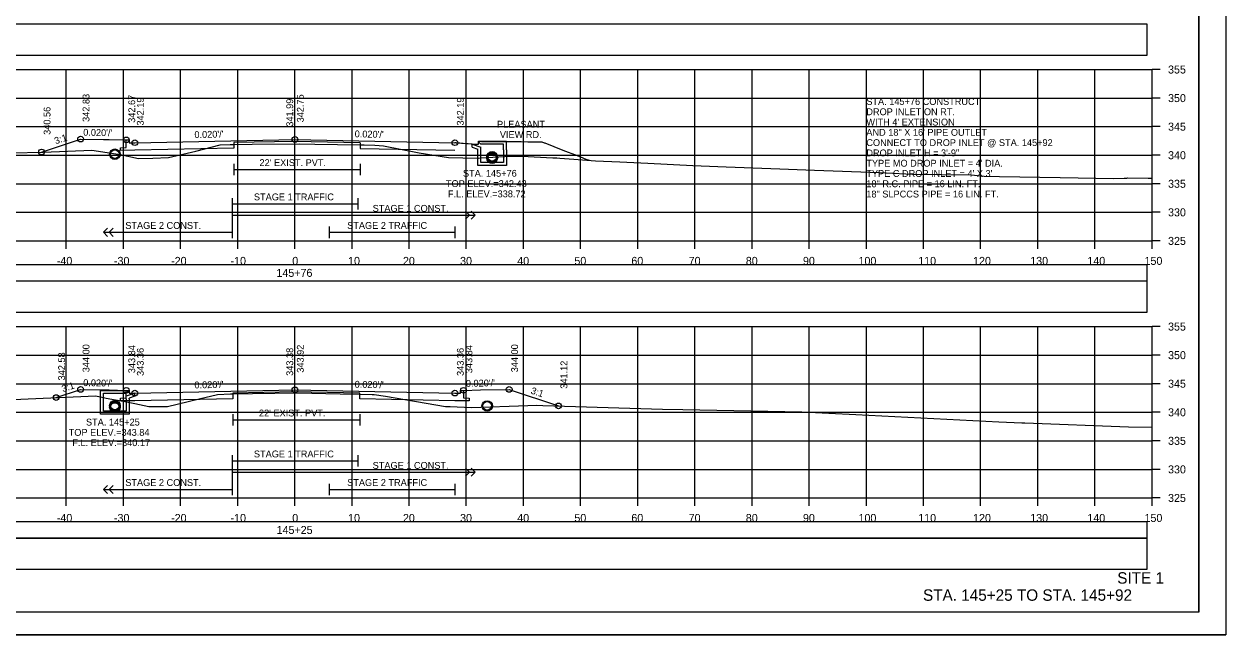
# Model space of a CAD drawing. Extents: x 1368122 to 1710785, y 373130 to 557566.
# Drawn here: x 1368974.8 to 1369185.2, y 379530.5 to 379637.4 of the extents above; entities that cross this region are included whole.
import ezdxf

# ---------------------------------------------------------------- set-up
doc = ezdxf.new("R2010")
doc.units = 0
for name, color, linetype in [('R_Alt Surface', 7, 'Continuous'), ('R_Axis', 7, 'Continuous'), ('R_Axis Annot', 7, 'Continuous'), ('R_Border', 7, 'Continuous'), ('R_Draft', 7, 'Continuous'), ('R_Drive', 7, 'Continuous'), ('R_Exist Surface', 7, 'Continuous'), ('R_Fin Surface', 7, 'Continuous'), ('R_Grid', 7, 'Continuous'), ('R_No Plot', 7, 'Continuous'), ('R_Striping', 7, 'Continuous'), ('R_Water', 7, 'Continuous'), ('R_Water Annot', 7, 'Continuous'), ('R_Xsect Elev', 7, 'Continuous'), ('R_Xsect Slope', 7, 'Continuous')]:
    doc.layers.add(name, color=color, linetype=linetype)

msp = doc.modelspace()

# ---------------------------------------------------------------- linework, layer by layer
for points in [[(1368873.07, 379631.97), (1369171.37, 379631.97), (1369171.37, 379637.39), (1368873.07, 379637.39)], [(1368873.07, 379586.97), (1369171.37, 379586.97), (1369171.37, 379592.39), (1368873.07, 379592.39)], [(1368873.07, 379541.97), (1369171.37, 379541.97), (1369171.37, 379547.39), (1368873.07, 379547.39)]]:
    msp.add_lwpolyline(points, close=True)
at = {"layer": 'R_Alt Surface'}
for points in [[(1369033.62, 379616.64), (1369022.22, 379616.87), (1369011.54, 379616.66), (1369011.54, 379615.66), (1368994.22, 379615.31), (1368991.72, 379615.26), (1368991.72, 379615.76), (1368992.72, 379615.78), (1368992.72, 379617.12)], [(1369033.62, 379616.64), (1369033.62, 379615.64), (1369050.22, 379615.31)], [(1369011.54, 379612.95), (1369011.54, 379610.95)], [(1369011.54, 379611.95), (1369033.62, 379611.95)], [(1369033.62, 379612.95), (1369033.62, 379610.95)], [(1369051.72, 379573.29), (1369051.72, 379571.95), (1369052.72, 379571.93), (1369052.72, 379571.43), (1369050.22, 379571.48), (1369033.61, 379571.81), (1369033.61, 379572.81), (1369022.22, 379573.04), (1369011.34, 379572.82), (1369011.34, 379571.82), (1368994.22, 379571.48), (1368991.72, 379571.43), (1368991.72, 379571.93), (1368992.72, 379571.95), (1368992.72, 379573.29)], [(1369011.34, 379569.12), (1369011.34, 379567.12)], [(1369011.34, 379568.12), (1369033.61, 379568.12)], [(1369033.61, 379569.12), (1369033.61, 379567.12)]]:
    msp.add_lwpolyline(points, dxfattribs=at)
for points in [[(1368873.07, 379592.44), (1369171.37, 379592.44), (1369171.37, 379595.26), (1368873.07, 379595.26)], [(1368873.07, 379547.44), (1369171.37, 379547.44), (1369171.37, 379550.26), (1368873.07, 379550.26)]]:
    msp.add_lwpolyline(points, close=True, dxfattribs=at)
at = {"layer": 'R_Axis'}
for p, q in [((1369172.22, 379599.45), (1369172.22, 379629.45)), ((1369173.62, 379629.45), (1369172.22, 379629.45)), ((1369173.62, 379624.45), (1369172.22, 379624.45)), ((1369173.62, 379619.45), (1369172.22, 379619.45)), ((1369173.62, 379614.45), (1369172.22, 379614.45)), ((1369173.62, 379609.45), (1369172.22, 379609.45)), ((1369173.62, 379604.45), (1369172.22, 379604.45)), ((1368872.22, 379599.45), (1369172.22, 379599.45)), ((1368982.22, 379598.05), (1368982.22, 379599.45)), ((1368992.22, 379598.05), (1368992.22, 379599.45)), ((1369002.22, 379598.05), (1369002.22, 379599.45)), ((1369012.22, 379598.05), (1369012.22, 379599.45)), ((1369022.22, 379598.05), (1369022.22, 379599.45)), ((1369032.22, 379598.05), (1369032.22, 379599.45)), ((1369042.22, 379598.05), (1369042.22, 379599.45)), ((1369052.22, 379598.05), (1369052.22, 379599.45)), ((1369062.22, 379598.05), (1369062.22, 379599.45)), ((1369072.22, 379598.05), (1369072.22, 379599.45)), ((1369082.22, 379598.05), (1369082.22, 379599.45)), ((1369092.22, 379598.05), (1369092.22, 379599.45)), ((1369102.22, 379598.05), (1369102.22, 379599.45)), ((1369112.22, 379598.05), (1369112.22, 379599.45)), ((1369122.22, 379598.05), (1369122.22, 379599.45)), ((1369132.22, 379598.05), (1369132.22, 379599.45)), ((1369142.22, 379598.05), (1369142.22, 379599.45)), ((1369152.22, 379598.05), (1369152.22, 379599.45)), ((1369162.22, 379598.05), (1369162.22, 379599.45)), ((1369172.22, 379598.05), (1369172.22, 379599.45)), ((1369173.62, 379599.45), (1369172.22, 379599.45)), ((1369172.22, 379554.45), (1369172.22, 379584.45)), ((1369173.62, 379584.45), (1369172.22, 379584.45)), ((1369173.62, 379579.45), (1369172.22, 379579.45)), ((1369173.62, 379574.45), (1369172.22, 379574.45)), ((1369173.62, 379569.45), (1369172.22, 379569.45)), ((1369173.62, 379564.45), (1369172.22, 379564.45)), ((1369173.62, 379559.45), (1369172.22, 379559.45)), ((1368872.22, 379554.45), (1369172.22, 379554.45)), ((1368982.22, 379553.05), (1368982.22, 379554.45)), ((1368992.22, 379553.05), (1368992.22, 379554.45)), ((1369002.22, 379553.05), (1369002.22, 379554.45)), ((1369012.22, 379553.05), (1369012.22, 379554.45)), ((1369022.22, 379553.05), (1369022.22, 379554.45)), ((1369032.22, 379553.05), (1369032.22, 379554.45)), ((1369042.22, 379553.05), (1369042.22, 379554.45)), ((1369052.22, 379553.05), (1369052.22, 379554.45)), ((1369062.22, 379553.05), (1369062.22, 379554.45)), ((1369072.22, 379553.05), (1369072.22, 379554.45)), ((1369082.22, 379553.05), (1369082.22, 379554.45)), ((1369092.22, 379553.05), (1369092.22, 379554.45)), ((1369102.22, 379553.05), (1369102.22, 379554.45)), ((1369112.22, 379553.05), (1369112.22, 379554.45)), ((1369122.22, 379553.05), (1369122.22, 379554.45)), ((1369132.22, 379553.05), (1369132.22, 379554.45)), ((1369142.22, 379553.05), (1369142.22, 379554.45)), ((1369152.22, 379553.05), (1369152.22, 379554.45)), ((1369162.22, 379553.05), (1369162.22, 379554.45)), ((1369172.22, 379553.05), (1369172.22, 379554.45)), ((1369173.62, 379554.45), (1369172.22, 379554.45))]:
    msp.add_line(p, q, dxfattribs=at)
at = {"layer": 'R_Border'}
for q in [(1369180.4, 379739.91), (1368864.22, 379534.45)]:
    msp.add_line((1369180.4, 379534.45), q, dxfattribs=at)
at = {"layer": 'R_Drive'}
msp.add_lwpolyline([(1369050.22, 379616.67), (1369050.24, 379616.67), (1369050.28, 379616.66), (1369050.36, 379616.65), (1369050.47, 379616.64), (1369050.63, 379616.63), (1369050.82, 379616.61), (1369051.06, 379616.59), (1369051.35, 379616.57), (1369051.69, 379616.55), (1369052.08, 379616.52), (1369052.09, 379616.51), (1369052.55, 379616.48), (1369053.07, 379616.44), (1369053.27, 379616.42), (1369053.81, 379616.41), (1369054.35, 379616.38), (1369054.35, 379616.55), (1369054.35, 379616.88), (1369054.51, 379616.88), (1369054.89, 379616.87), (1369055.15, 379616.87), (1369055.38, 379616.87), (1369058.18, 379616.87), (1369058.26, 379616.86), (1369058.27, 379616.86), (1369058.74, 379616.86), (1369058.91, 379616.86), (1369060.78, 379616.85), (1369061.8, 379616.83), (1369063.01, 379616.82), (1369064.8, 379616.78), (1369065, 379616.78), (1369065.42, 379616.77), (1369065.83, 379616.63), (1369065.94, 379616.59), (1369069.11, 379615.34), (1369071.59, 379614.38), (1369072.61, 379613.98), (1369072.97, 379613.84), (1369073.01, 379613.82), (1369073.14, 379613.77), (1369073.57, 379613.63), (1369073.61, 379613.61), (1369073.63, 379613.61), (1369073.76, 379613.56)], dxfattribs=at)
at = {"layer": 'R_Exist Surface'}
for points in [[(1368967.01, 379614.74), (1368978.18, 379615), (1368986.69, 379615.36), (1368991.63, 379614.56), (1368994.84, 379613.87), (1368997.34, 379613.95), (1369000.09, 379614.07), (1369004.9, 379615.14), (1369009.15, 379616.25), (1369010.91, 379616.32), (1369011.54, 379616.34), (1369014.72, 379616.36), (1369023.02, 379616.44), (1369025.72, 379616.4), (1369033.62, 379616.27), (1369034.36, 379616.25), (1369036.21, 379616.21), (1369037.71, 379616.12), (1369043.97, 379614.88), (1369049.09, 379614.06), (1369051.63, 379614.01), (1369054.37, 379613.95), (1369054.76, 379613.98), (1369059.99, 379614.3), (1369061.93, 379614.29), (1369067.33, 379613.99), (1369068.04, 379613.97), (1369068.57, 379613.92), (1369071.05, 379613.78), (1369074.82, 379613.48), (1369079.11, 379613.31), (1369083.96, 379613.07), (1369091.88, 379612.62), (1369097.7, 379612.43), (1369107.09, 379612.05), (1369113.14, 379611.85), (1369124.5, 379611.42), (1369124.51, 379611.42), (1369130.28, 379611.11), (1369140.59, 379610.99), (1369142.83, 379610.76), (1369145.53, 379610.72), (1369156.14, 379610.57), (1369165.56, 379610.4), (1369167.34, 379610.41), (1369167.83, 379610.43), (1369167.96, 379610.47), (1369171.55, 379610.43), (1369172.22, 379610.42)], [(1368967.59, 379571.44), (1368987.4, 379572.34), (1368989.2, 379571.92), (1368992.48, 379571.31), (1368994.22, 379570.96), (1368996.65, 379570.47), (1368998.01, 379570.47), (1368999.9, 379570.44), (1369005.44, 379571.78), (1369008.7, 379572.59), (1369010.98, 379572.68), (1369011.34, 379572.7), (1369014.82, 379572.74), (1369022.68, 379572.84), (1369030.16, 379572.68), (1369033.61, 379572.61), (1369035.73, 379572.58), (1369036.07, 379572.57), (1369038.1, 379572.25), (1369048.6, 379570.45), (1369049.37, 379570.45), (1369053.15, 379570.31), (1369063.01, 379570.64), (1369064.45, 379570.68), (1369065.63, 379570.66), (1369086.55, 379570), (1369090.12, 379569.94), (1369110.94, 379569.54), (1369120.36, 379569.06), (1369145.4, 379567.77), (1369149.41, 379567.61), (1369149.58, 379567.6), (1369149.96, 379567.59), (1369168.08, 379566.89), (1369172.22, 379566.83)]]:
    msp.add_lwpolyline(points, dxfattribs=at)
at = {"layer": 'R_Fin Surface'}
for points in [[(1368977.85, 379614.99), (1368979.28, 379615.47), (1368984.72, 379617.28), (1368988.72, 379617.2), (1368989.72, 379617.18), (1368992.12, 379617.13), (1368992.72, 379617.12), (1368993.12, 379617.12), (1368993.22, 379617.12), (1368993.22, 379616.72), (1368993.22, 379616.62), (1368994.02, 379616.64), (1368994.22, 379616.64), (1369016.62, 379617.09), (1369022.22, 379617.2), (1369044.62, 379616.75), (1369050.22, 379616.64)], [(1368980.45, 379572.03), (1368984.72, 379573.45), (1368989.72, 379573.35), (1368992.72, 379573.29), (1368993.22, 379573.29), (1368993.22, 379572.79), (1368994.22, 379572.81), (1369022.22, 379573.37), (1369050.22, 379572.81), (1369051.22, 379572.79), (1369051.22, 379573.29), (1369051.72, 379573.29), (1369054.72, 379573.35), (1369059.72, 379573.45), (1369068.35, 379570.57)]]:
    msp.add_lwpolyline(points, dxfattribs=at)
at = {"layer": 'R_Grid'}
for p, q in [((1368872.22, 379629.45), (1369172.22, 379629.45)), ((1368982.22, 379599.45), (1368982.22, 379629.45)), ((1368992.22, 379599.45), (1368992.22, 379629.45)), ((1369002.22, 379599.45), (1369002.22, 379629.45)), ((1369012.22, 379599.45), (1369012.22, 379629.45)), ((1369022.22, 379599.45), (1369022.22, 379629.45)), ((1369032.22, 379599.45), (1369032.22, 379629.45)), ((1369042.22, 379599.45), (1369042.22, 379629.45)), ((1369052.22, 379599.45), (1369052.22, 379629.45)), ((1369062.22, 379599.45), (1369062.22, 379629.45)), ((1369072.22, 379599.45), (1369072.22, 379629.45)), ((1369082.22, 379599.45), (1369082.22, 379629.45)), ((1369092.22, 379599.45), (1369092.22, 379629.45)), ((1369102.22, 379599.45), (1369102.22, 379629.45)), ((1369112.22, 379599.45), (1369112.22, 379629.45)), ((1369122.22, 379599.45), (1369122.22, 379629.45)), ((1369132.22, 379599.45), (1369132.22, 379629.45)), ((1369142.22, 379599.45), (1369142.22, 379629.45)), ((1369152.22, 379599.45), (1369152.22, 379629.45)), ((1369162.22, 379599.45), (1369162.22, 379629.45)), ((1369172.22, 379599.45), (1369172.22, 379629.45)), ((1368872.22, 379624.45), (1369172.22, 379624.45)), ((1368872.22, 379619.45), (1369172.22, 379619.45)), ((1368872.22, 379614.45), (1369172.22, 379614.45)), ((1368872.22, 379609.45), (1369172.22, 379609.45)), ((1368872.22, 379604.45), (1369172.22, 379604.45)), ((1368872.22, 379599.45), (1369172.22, 379599.45)), ((1368872.22, 379584.45), (1369172.22, 379584.45)), ((1368982.22, 379554.45), (1368982.22, 379584.45)), ((1368992.22, 379554.45), (1368992.22, 379584.45)), ((1369002.22, 379554.45), (1369002.22, 379584.45)), ((1369012.22, 379554.45), (1369012.22, 379584.45)), ((1369022.22, 379554.45), (1369022.22, 379584.45)), ((1369032.22, 379554.45), (1369032.22, 379584.45)), ((1369042.22, 379554.45), (1369042.22, 379584.45)), ((1369052.22, 379554.45), (1369052.22, 379584.45)), ((1369062.22, 379554.45), (1369062.22, 379584.45)), ((1369072.22, 379554.45), (1369072.22, 379584.45)), ((1369082.22, 379554.45), (1369082.22, 379584.45)), ((1369092.22, 379554.45), (1369092.22, 379584.45)), ((1369102.22, 379554.45), (1369102.22, 379584.45)), ((1369112.22, 379554.45), (1369112.22, 379584.45)), ((1369122.22, 379554.45), (1369122.22, 379584.45)), ((1369132.22, 379554.45), (1369132.22, 379584.45)), ((1369142.22, 379554.45), (1369142.22, 379584.45)), ((1369152.22, 379554.45), (1369152.22, 379584.45)), ((1369162.22, 379554.45), (1369162.22, 379584.45)), ((1369172.22, 379554.45), (1369172.22, 379584.45)), ((1368872.22, 379579.45), (1369172.22, 379579.45)), ((1368872.22, 379574.45), (1369172.22, 379574.45)), ((1368872.22, 379569.45), (1369172.22, 379569.45)), ((1368872.22, 379564.45), (1369172.22, 379564.45)), ((1368872.22, 379559.45), (1369172.22, 379559.45)), ((1368872.22, 379554.45), (1369172.22, 379554.45))]:
    msp.add_line(p, q, dxfattribs=at)
at = {"layer": 'R_No Plot'}
msp.add_line((1368851.82, 379530.47), (1369185.15, 379530.47), dxfattribs=at)
for points in [[(1368851.81, 379743.8), (1369185.15, 379743.8), (1369185.15, 379530.47), (1368851.81, 379530.47)], [(1369098.14, 379739.91), (1369117.76, 379739.91), (1369117.76, 379730.03), (1369133.87, 379730.03), (1369157.07, 379730.03), (1369157.19, 379701.87), (1369180.4, 379701.87), (1369180.4, 379534.45), (1368864.22, 379534.45), (1368864.22, 379739.91)]]:
    msp.add_lwpolyline(points, close=True, dxfattribs=at)
for centre, radius in [((1368984.72, 379617.28), 0.5), ((1368992.72, 379617.12), 0.5), ((1368994.22, 379616.64), 0.5), ((1369022.22, 379617.2), 0.5), ((1369050.22, 379616.64), 0.5), ((1368977.9, 379615.01), 0.5), ((1368990.72, 379614.63), 0.917), ((1369056.73, 379614.17), 0.917), ((1369056.73, 379613.92), 0.917), ((1368984.72, 379573.45), 0.5), ((1368992.72, 379573.29), 0.5), ((1369022.22, 379573.37), 0.5), ((1369051.72, 379573.29), 0.5), ((1369059.72, 379573.45), 0.5), ((1368980.45, 379572.03), 0.5), ((1368990.72, 379570.62), 0.917), ((1368994.22, 379572.81), 0.5), ((1369050.22, 379572.81), 0.5), ((1369055.87, 379570.56), 0.917), ((1368990.72, 379570.37), 0.917), ((1369068.35, 379570.57), 0.5)]:
    msp.add_circle(centre, radius, dxfattribs=at)
at = {"layer": 'R_Striping'}
for p, q in [((1369052.76, 379603.95), (1369052.05, 379604.66)), ((1369052.05, 379603.24), (1369052.76, 379603.95)), ((1369053.76, 379603.95), (1369053.05, 379604.66)), ((1369053.05, 379603.24), (1369053.76, 379603.95)), ((1368988.72, 379600.95), (1368989.43, 379601.66)), ((1368988.72, 379600.95), (1369011.22, 379600.95)), ((1368989.43, 379600.24), (1368988.72, 379600.95)), ((1368989.72, 379600.95), (1368990.43, 379601.66)), ((1368990.43, 379600.24), (1368989.72, 379600.95)), ((1369052.76, 379558.95), (1369052.05, 379559.66)), ((1369052.05, 379558.24), (1369052.76, 379558.95)), ((1369053.76, 379558.95), (1369053.05, 379559.66)), ((1369053.05, 379558.24), (1369053.76, 379558.95)), ((1368988.72, 379555.95), (1368989.43, 379556.66)), ((1368988.72, 379555.95), (1369011.22, 379555.95)), ((1368989.43, 379555.24), (1368988.72, 379555.95)), ((1368989.72, 379555.95), (1368990.43, 379556.66)), ((1368990.43, 379555.24), (1368989.72, 379555.95))]:
    msp.add_line(p, q, dxfattribs=at)
for points in [[(1369011.22, 379606.95), (1369011.22, 379599.95)], [(1369011.22, 379605.95), (1369033.22, 379605.95)], [(1369033.22, 379606.95), (1369033.22, 379604.95)], [(1369011.22, 379603.95), (1369053.76, 379603.95)], [(1369028.22, 379601.95), (1369028.22, 379599.95)], [(1369028.22, 379600.95), (1369050.22, 379600.95)], [(1369050.22, 379601.95), (1369050.22, 379599.95)], [(1369011.22, 379561.95), (1369011.22, 379554.95)], [(1369033.22, 379561.95), (1369033.22, 379559.95)], [(1369011.22, 379560.95), (1369033.22, 379560.95)], [(1369011.22, 379558.95), (1369053.76, 379558.95)], [(1369028.22, 379556.95), (1369028.22, 379554.95)], [(1369050.22, 379556.95), (1369050.22, 379554.95)], [(1369028.22, 379555.95), (1369050.22, 379555.95)]]:
    msp.add_lwpolyline(points, dxfattribs=at)
at = {"layer": 'R_Water'}
for p, q in [((1369053.23, 379616.39), (1369054.73, 379615.87)), ((1369053.23, 379615.87), (1369054.23, 379615.52)), ((1369054.4, 379616.71), (1369054.48, 379616.87)), ((1369054.4, 379616.71), (1369054.73, 379616.37)), ((1369059.23, 379616.87), (1369054.48, 379616.87)), ((1369058.73, 379616.37), (1369054.73, 379616.37)), ((1369054.73, 379615.37), (1369054.73, 379615.87)), ((1369058.73, 379615.37), (1369058.73, 379616.37)), ((1369059.23, 379615.37), (1369059.23, 379616.87)), ((1369054.23, 379615.37), (1369054.23, 379615.52)), ((1368988.22, 379573.29), (1368992.97, 379573.29)), ((1368988.22, 379571.79), (1368988.22, 379573.29)), ((1368988.72, 379571.79), (1368988.72, 379572.79)), ((1368988.72, 379572.79), (1368992.72, 379572.79)), ((1368993.05, 379573.13), (1368992.72, 379572.79)), ((1368994.22, 379572.81), (1368992.72, 379572.29)), ((1368992.72, 379571.79), (1368992.72, 379572.29)), ((1368993.05, 379573.13), (1368992.97, 379573.29)), ((1368994.22, 379572.28), (1368993.22, 379571.93)), ((1368993.22, 379571.79), (1368993.22, 379571.93))]:
    msp.add_line(p, q, dxfattribs=at)
for points in [[(1369053.23, 379615.87), (1369053.23, 379616.39)], [(1369059.23, 379615.37), (1369059.23, 379612.67), (1369056.73, 379612.67), (1369054.23, 379612.67), (1369054.23, 379615.37)], [(1369058.73, 379615.37), (1369058.73, 379613.17), (1369056.73, 379613.17), (1369054.73, 379613.17), (1369054.73, 379615.37)], [(1368993.22, 379571.79), (1368993.22, 379569.12), (1368990.72, 379569.12), (1368988.22, 379569.12), (1368988.22, 379571.79)], [(1368992.72, 379571.79), (1368992.72, 379569.62), (1368990.72, 379569.62), (1368988.72, 379569.62), (1368988.72, 379571.79)], [(1368994.22, 379572.28), (1368994.22, 379572.81)]]:
    msp.add_lwpolyline(points, dxfattribs=at)
for centre in [(1368990.72, 379614.63), (1369056.73, 379614.17), (1369056.73, 379613.92), (1368990.72, 379570.62), (1368990.72, 379570.37), (1369055.87, 379570.56)]:
    msp.add_circle(centre, 0.75, dxfattribs=at)
at = {"layer": 'R_Xsect Elev'}
for p, q in [((1369022.22, 379616.44), (1369022.22, 379626.44)), ((1369022.22, 379572.83), (1369022.22, 379582.83))]:
    msp.add_line(p, q, dxfattribs=at)

# ---------------------------------------------------------------- texts
at = {"layer": 'R_Axis Annot'}
for s, p in [('355', (1369175.02, 379628.75)), ('350', (1369175.02, 379623.75)), ('345', (1369175.02, 379618.75)), ('340', (1369175.02, 379613.75)), ('335', (1369175.02, 379608.75)), ('330', (1369175.02, 379603.75)), ('325', (1369175.02, 379598.75)), ('-40', (1368980.56, 379595.25)), ('-30', (1368990.56, 379595.25)), ('-20', (1369000.56, 379595.25)), ('-10', (1369010.96, 379595.25)), ('0', (1369021.76, 379595.25)), ('10', (1369031.53, 379595.25)), ('20', (1369041.13, 379595.25)), ('30', (1369051.13, 379595.25)), ('40', (1369061.13, 379595.25)), ('50', (1369071.13, 379595.25)), ('60', (1369081.1, 379595.25)), ('70', (1369091.13, 379595.25)), ('80', (1369101.13, 379595.25)), ('90', (1369111.13, 379595.25)), ('100', (1369120.85, 379595.25)), ('110', (1369131.3, 379595.25)), ('120', (1369140.9, 379595.25)), ('130', (1369150.9, 379595.25)), ('140', (1369160.9, 379595.25)), ('150', (1369170.9, 379595.25)), ('145+76', (1369018.99, 379593.15)), ('355', (1369175.02, 379583.75)), ('350', (1369175.02, 379578.75)), ('345', (1369175.02, 379573.75)), ('340', (1369175.02, 379568.75)), ('335', (1369175.02, 379563.75)), ('330', (1369175.02, 379558.75)), ('325', (1369175.02, 379553.75)), ('-40', (1368980.56, 379550.25)), ('-30', (1368990.56, 379550.25)), ('-20', (1369000.56, 379550.25)), ('-10', (1369010.96, 379550.25)), ('0', (1369021.76, 379550.25)), ('10', (1369031.53, 379550.25)), ('20', (1369041.13, 379550.25)), ('30', (1369051.13, 379550.25)), ('40', (1369061.13, 379550.25)), ('50', (1369071.13, 379550.25)), ('60', (1369081.1, 379550.25)), ('70', (1369091.13, 379550.25)), ('80', (1369101.13, 379550.25)), ('90', (1369111.13, 379550.25)), ('100', (1369120.85, 379550.25)), ('110', (1369131.3, 379550.25)), ('120', (1369140.9, 379550.25)), ('130', (1369150.9, 379550.25)), ('140', (1369160.9, 379550.25)), ('150', (1369170.9, 379550.25)), ('145+25', (1369019.02, 379548.15))]:
    msp.add_text(s, height=1.4, dxfattribs=at).set_placement(p)
at = {"layer": 'R_Draft'}
for s, p in [('SITE 1', (1369166.13, 379539.45)), ('STA. 145+25 TO STA. 145+92', (1369132.14, 379536.45))]:
    msp.add_text(s, height=2, dxfattribs=at).set_placement(p)
at = {"layer": 'R_Striping'}
for s, p in [('STAGE 1 TRAFFIC', (1369015.05, 379606.55)), ('STAGE 1 CONST.', (1369035.83, 379604.55)), ('STAGE 2 CONST.', (1368992.54, 379601.55)), ('STAGE 2 TRAFFIC', (1369031.37, 379601.55)), ('STAGE 1 TRAFFIC', (1369015.05, 379561.55)), ('STAGE 1 CONST.', (1369035.83, 379559.55)), ('STAGE 2 CONST.', (1368992.54, 379556.55)), ('STAGE 2 TRAFFIC', (1369031.37, 379556.55))]:
    msp.add_text(s, height=1.2, dxfattribs=at).set_placement(p)
at = {"layer": 'R_Water'}
for p in [(1369016.03, 379612.55), (1369015.93, 379568.72)]:
    msp.add_text("22' EXIST. PVT.", height=1.2, dxfattribs=at).set_placement(p)
at = {"layer": 'R_Water Annot'}
for s, p in [('STA. 145+76 CONSTRUCT', (1369122.22, 379623.25)), ('DROP INLET ON RT.', (1369122.22, 379621.45)), ("WITH 4' EXTENSION", (1369122.22, 379619.65)), ('AND 18" X 16\' PIPE OUTLET', (1369122.22, 379617.85)), ('CONNECT TO DROP INLET @ STA. 145+92', (1369122.22, 379616.05)), ("TYPE MO DROP INLET = 4' DIA.", (1369122.22, 379612.45)), ('DROP INLET H = 3\'-9"', (1369122.22, 379614.25)), ('STA. 145+76', (1369051.63, 379610.68)), ("TYPE C DROP INLET = 4' X 3'", (1369122.22, 379610.65)), ('TOP ELEV.=342.43', (1369048.65, 379608.88)), ('18" R.C. PIPE = 16 LIN. FT.', (1369122.22, 379608.85)), ('F.L. ELEV.=338.72', (1369049, 379607.08)), ('18" SLPCCS PIPE = 16 LIN. FT.', (1369122.22, 379607.05)), ('STA. 145+25', (1368985.66, 379567.13)), ('TOP ELEV.=343.84', (1368982.64, 379565.33)), ('F.L. ELEV.=340.17', (1368983.28, 379563.53))]:
    msp.add_text(s, height=1.2, dxfattribs=at).set_placement(p)
at = {"layer": 'R_Xsect Elev'}
for s, p in [('342.83', (1368986.27, 379620.28)), ('342.67', (1368994.27, 379620.12)), ('342.19', (1368995.77, 379619.64)), ('341.99', (1369021.92, 379619.44)), ('342.75', (1369023.77, 379620.2)), ('342.19', (1369051.77, 379619.64)), ('340.56', (1368979.45, 379618.01)), ('344.00', (1368986.27, 379576.45)), ('343.84', (1368994.27, 379576.29)), ('343.36', (1368995.77, 379575.81)), ('343.38', (1369021.92, 379575.83)), ('343.92', (1369023.77, 379576.37)), ('343.36', (1369051.77, 379575.81)), ('343.84', (1369053.27, 379576.29)), ('344.00', (1369061.27, 379576.45)), ('342.58', (1368982, 379575.03)), ('341.12', (1369069.9, 379573.57))]:
    msp.add_text(s, height=1.2, rotation=90, dxfattribs=at).set_placement(p)
for s, p in [('PLEASANT', (1369057.59, 379619.27)), ('VIEW RD.', (1369058.09, 379617.47))]:
    msp.add_text(s, height=1.2, dxfattribs=at).set_placement(p)
at = {"layer": 'R_Xsect Slope'}
for s, rotation, p in [('3:1', 18.4349, (1368980.36, 379616.35)), ("0.020'/'", 358.8542, (1368985.17, 379617.87)), ("0.020'/'", 1.1458, (1369004.65, 379617.45)), ("0.020'/'", 358.8542, (1369032.67, 379617.59)), ('3:1', 18.4349, (1368981.64, 379572.95)), ("0.020'/'", 358.8542, (1368985.17, 379574.04)), ("0.020'/'", 1.1458, (1369004.65, 379573.62)), ("0.020'/'", 358.8542, (1369032.67, 379573.76)), ("0.020'/'", 1.1458, (1369052.15, 379573.9)), ('3:1', 341.5651, (1369063.41, 379572.75))]:
    msp.add_text(s, height=1.2, rotation=rotation, dxfattribs=at).set_placement(p)

doc.saveas('drawing.dxf')
